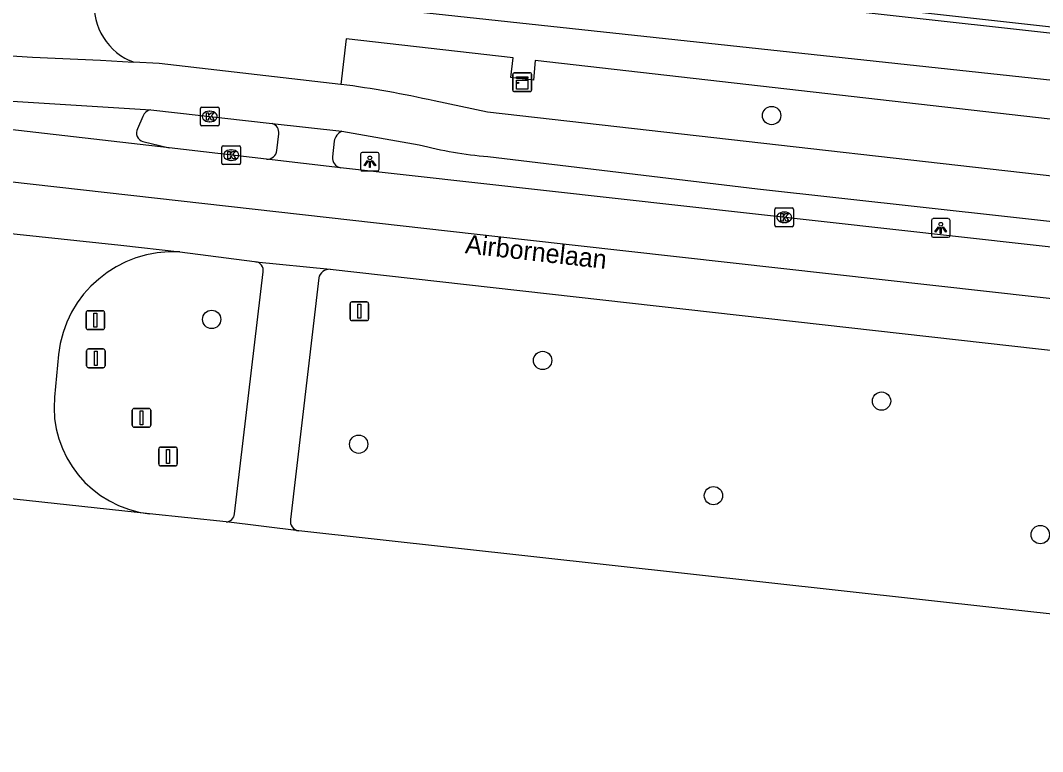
# Model space of a CAD drawing. Extents: x 162026 to 163499, y 387297 to 388169.
# Drawn here: x 162193.5 to 162248.1, y 387398.9 to 387437.9 of the extents above; entities that cross this region are included whole.
import ezdxf

# ---------------------------------------------------------------- set-up
doc = ezdxf.new("R2010")
doc.units = 0
for name, color, linetype in [('IMGEO_Boom', 7, 'Continuous'), ('IMGEO_Fietspad_gesloten', 7, 'Continuous'), ('IMGEO_Kast', 7, 'Continuous'), ('IMGEO_Kolk', 7, 'Continuous'), ('IMGEO_Lichtpunt', 7, 'Continuous'), ('IMGEO_Muur', 7, 'Continuous'), ('IMGEO_Openbare_ruimte_label', 7, 'Continuous'), ('IMGEO_Rijbaan_lokaal_gesloten', 7, 'Continuous'), ('IMGEO_Rijbaan_lokaal_open', 7, 'Continuous'), ('IMGEO_Verkeersbordpaal', 7, 'Continuous'), ('IMGEO_Vlaggenmast', 7, 'Continuous'), ('IMGEO_Voetpad_open', 7, 'Continuous')]:
    doc.layers.add(name, color=color, linetype=linetype)

msp = doc.modelspace()

# ---------------------------------------------------------------- linework, layer by layer
at = {"layer": 'IMGEO_Boom'}
for centre in [(162233.585, 387432.859), (162203.686, 387421.97), (162221.357, 387419.779), (162239.453, 387417.607), (162211.536, 387415.307), (162230.479, 387412.558), (162247.928, 387410.479)]:
    msp.add_circle(centre, 0.489, dxfattribs=at)
at = {"layer": 'IMGEO_Fietspad_gesloten'}
for points in [[(162210.591, 387434.524), (162200.891, 387435.635), (162199.508, 387435.718)], [(162257.342, 387428.622), (162218.416, 387433.043), (162215.56, 387433.64)], [(162200.438, 387433.156), (162206.924, 387432.438)], [(162206.924, 387432.438), (162210.629, 387432.019)], [(162210.629, 387432.019), (162214.769, 387431.3)], [(162218.44, 387430.671), (162232.83, 387428.951), (162295.396, 387422.021)]]:
    msp.add_lwpolyline(points, dxfattribs=at)
for centre, radius, start, end in [((162203.775, 387381.801), 53.162, 77.1917, 82.6332), ((162220.229, 387452.14), 21.544, 255.3183, 265.2361)]:
    msp.add_arc(centre, radius, start, end, dxfattribs=at)
at = {"layer": 'IMGEO_Kast'}
for p, q in [((162219.766, 387434.212), (162219.766, 387435.053)), ((162219.766, 387435.053), (162219.766, 387434.212)), ((162219.841, 387435.137), (162220.682, 387435.137)), ((162220.682, 387435.137), (162219.841, 387435.137)), ((162220.766, 387435.062), (162220.766, 387434.221)), ((162220.766, 387434.221), (162220.766, 387435.062)), ((162220.691, 387434.137), (162219.85, 387434.137)), ((162219.85, 387434.137), (162220.691, 387434.137))]:
    msp.add_line(p, q, dxfattribs=at)
for points in [[(162219.961, 387434.927), (162220.561, 387434.927), (162220.561, 387434.842), (162219.961, 387434.842), (162219.961, 387434.927)], [(162219.961, 387434.752), (162220.561, 387434.752), (162220.561, 387434.263), (162219.961, 387434.263), (162219.961, 387434.752)]]:
    msp.add_lwpolyline(points, dxfattribs=at)
msp.add_circle((162220.045, 387434.601), 0.0377, dxfattribs=at)
for centre, start, end in [((162219.844, 387435.059), 92.4484, 184.2845), ((162219.844, 387435.059), 92.4484, 184.2845), ((162220.688, 387435.059), 2.4484, 94.2845), ((162220.688, 387435.059), 2.4484, 94.2845), ((162219.844, 387434.215), 182.4484, 274.2845), ((162219.844, 387434.215), 182.4484, 274.2845), ((162220.688, 387434.215), 272.4484, 4.2845), ((162220.688, 387434.215), 272.4484, 4.2845)]:
    msp.add_arc(centre, 0.0779, start, end, dxfattribs=at)
at = {"layer": 'IMGEO_Kolk'}
for p, q in [((162203.081, 387432.382), (162203.081, 387433.234)), ((162203.156, 387433.308), (162204.008, 387433.308)), ((162204.082, 387433.234), (162204.082, 387432.382)), ((162203.569, 387433.088), (162203.594, 387433.088)), ((162204.008, 387432.308), (162203.156, 387432.308)), ((162203.592, 387432.528), (162203.567, 387432.528)), ((162204.227, 387430.319), (162204.227, 387431.171)), ((162204.302, 387431.245), (162205.154, 387431.245)), ((162204.715, 387431.025), (162204.74, 387431.025)), ((162205.228, 387431.171), (162205.228, 387430.319)), ((162204.738, 387430.465), (162204.713, 387430.465)), ((162205.154, 387430.245), (162204.302, 387430.245)), ((162233.758, 387426.998), (162233.758, 387427.85)), ((162233.833, 387427.924), (162234.685, 387427.924)), ((162234.759, 387427.85), (162234.759, 387426.998)), ((162234.246, 387427.704), (162234.271, 387427.704)), ((162234.685, 387426.924), (162233.833, 387426.924)), ((162234.269, 387427.144), (162234.244, 387427.144))]:
    msp.add_line(p, q, dxfattribs=at)
for points in [[(162203.081, 387432.382), (162203.081, 387433.234)], [(162203.156, 387433.308), (162204.008, 387433.308)], [(162204.082, 387433.234), (162204.082, 387432.382)], [(162203.402, 387433.008), (162203.525, 387433.008), (162203.525, 387432.857), (162203.655, 387433.008), (162203.819, 387433.008), (162203.673, 387432.857), (162203.826, 387432.608), (162203.674, 387432.608), (162203.589, 387432.772), (162203.525, 387432.705), (162203.525, 387432.608), (162203.402, 387432.608), (162203.402, 387433.008)], [(162204.008, 387432.308), (162203.156, 387432.308)], [(162204.227, 387430.319), (162204.227, 387431.171)], [(162204.302, 387431.245), (162205.154, 387431.245)], [(162205.228, 387431.171), (162205.228, 387430.319)], [(162204.548, 387430.945), (162204.671, 387430.945), (162204.671, 387430.794), (162204.801, 387430.945), (162204.965, 387430.945), (162204.819, 387430.794), (162204.972, 387430.545), (162204.82, 387430.545), (162204.735, 387430.709), (162204.671, 387430.642), (162204.671, 387430.545), (162204.548, 387430.545), (162204.548, 387430.945)], [(162205.154, 387430.245), (162204.302, 387430.245)], [(162233.758, 387426.998), (162233.758, 387427.85)], [(162233.833, 387427.924), (162234.685, 387427.924)], [(162234.759, 387427.85), (162234.759, 387426.998)], [(162234.079, 387427.624), (162234.202, 387427.624), (162234.202, 387427.473), (162234.332, 387427.624), (162234.496, 387427.624), (162234.35, 387427.473), (162234.503, 387427.224), (162234.351, 387427.224), (162234.266, 387427.388), (162234.202, 387427.321), (162234.202, 387427.224), (162234.079, 387427.224), (162234.079, 387427.624)], [(162234.685, 387426.924), (162233.833, 387426.924)]]:
    msp.add_lwpolyline(points, dxfattribs=at)
for centre, start, end in [((162203.158, 387433.232), 91.552, 178.448), ((162203.158, 387433.232), 91.552, 178.448), ((162204.006, 387433.232), 1.552, 88.448), ((162204.006, 387433.232), 1.552, 88.448), ((162203.158, 387432.384), 181.552, 268.448), ((162203.158, 387432.384), 181.552, 268.448), ((162204.006, 387432.384), 271.552, 358.448), ((162204.006, 387432.384), 271.552, 358.448), ((162204.304, 387431.169), 91.552, 178.448), ((162204.304, 387431.169), 91.552, 178.448), ((162205.152, 387431.169), 1.552, 88.448), ((162205.152, 387431.169), 1.552, 88.448), ((162204.304, 387430.321), 181.552, 268.448), ((162204.304, 387430.321), 181.552, 268.448), ((162205.152, 387430.321), 271.552, 358.448), ((162205.152, 387430.321), 271.552, 358.448), ((162233.835, 387427.848), 91.552, 178.448), ((162233.835, 387427.848), 91.552, 178.448), ((162234.683, 387427.848), 1.552, 88.448), ((162234.683, 387427.848), 1.552, 88.448), ((162233.835, 387427), 181.552, 268.448), ((162233.835, 387427), 181.552, 268.448), ((162234.683, 387427), 271.552, 358.448), ((162234.683, 387427), 271.552, 358.448)]:
    msp.add_arc(centre, 0.0765, start, end, dxfattribs=at)
for centre, major_axis, ratio, start_param, end_param in [((162203.568, 387432.808), (-0.387, 0.002), 0.722429, 4.712389, 7.853982), ((162203.593, 387432.808), (-0.39, 0.002), 0.717154, 1.570796, 4.712389), ((162204.714, 387430.745), (-0.387, 0.002), 0.722429, 4.712389, 7.853982), ((162204.739, 387430.745), (-0.39, 0.002), 0.717154, 1.570796, 4.712389), ((162234.245, 387427.424), (-0.387, 0.002), 0.722429, 4.712389, 7.853982), ((162234.27, 387427.424), (-0.39, 0.002), 0.717154, 1.570796, 4.712389)]:
    msp.add_ellipse(centre, major_axis=major_axis, ratio=ratio, start_param=start_param, end_param=end_param, dxfattribs=at)
at = {"layer": 'IMGEO_Lichtpunt'}
for p, q in [((162211.633, 387430.799), (162211.633, 387429.992)), ((162211.633, 387430.799), (162211.633, 387429.992)), ((162212.535, 387430.894), (162211.727, 387430.894)), ((162212.535, 387430.894), (162211.727, 387430.894)), ((162212.629, 387429.992), (162212.629, 387430.799)), ((162212.629, 387429.992), (162212.629, 387430.799)), ((162211.727, 387429.898), (162212.535, 387429.898)), ((162211.727, 387429.898), (162212.535, 387429.898)), ((162242.115, 387427.257), (162242.115, 387426.45)), ((162242.115, 387427.257), (162242.115, 387426.45)), ((162243.017, 387427.352), (162242.209, 387427.352)), ((162243.017, 387427.352), (162242.209, 387427.352)), ((162243.111, 387426.45), (162243.111, 387427.257)), ((162243.111, 387426.45), (162243.111, 387427.257)), ((162242.209, 387426.356), (162243.017, 387426.356)), ((162242.209, 387426.356), (162243.017, 387426.356))]:
    msp.add_line(p, q, dxfattribs=at)
for points in [[(162212.007, 387430.463), (162212.046, 387430.435), (162211.858, 387430.173), (162211.82, 387430.2), (162212.007, 387430.463)], [(162212.219, 387430.435), (162212.257, 387430.462), (162212.444, 387430.2), (162212.405, 387430.172), (162212.219, 387430.435)], [(162212.109, 387430.415), (162212.156, 387430.415), (162212.156, 387430.093), (162212.109, 387430.093), (162212.109, 387430.415)], [(162242.489, 387426.921), (162242.528, 387426.893), (162242.34, 387426.631), (162242.302, 387426.658), (162242.489, 387426.921)], [(162242.591, 387426.873), (162242.638, 387426.873), (162242.638, 387426.551), (162242.591, 387426.551), (162242.591, 387426.873)], [(162242.701, 387426.893), (162242.739, 387426.92), (162242.926, 387426.658), (162242.887, 387426.63), (162242.701, 387426.893)]]:
    msp.add_lwpolyline(points, dxfattribs=at)
for centre in [(162212.132, 387430.597), (162242.614, 387427.055)]:
    msp.add_circle(centre, 0.0994, dxfattribs=at)
for centre, start, end in [((162211.727, 387430.799), 90, 180), ((162211.727, 387430.799), 90, 180), ((162212.535, 387430.799), 0, 90), ((162212.535, 387430.799), 0, 90), ((162211.727, 387429.992), 180, 270), ((162211.727, 387429.992), 180, 270), ((162212.535, 387429.992), 270, 0), ((162212.535, 387429.992), 270, 360), ((162242.209, 387427.257), 90, 180), ((162242.209, 387427.257), 90, 180), ((162243.017, 387427.257), 0, 90), ((162243.017, 387427.257), 0, 90), ((162242.209, 387426.45), 180, 270), ((162242.209, 387426.45), 180, 270), ((162243.017, 387426.45), 270, 0), ((162243.017, 387426.45), 270, 360)]:
    msp.add_arc(centre, 0.0946, start, end, dxfattribs=at)
at = {"layer": 'IMGEO_Muur'}
for points in [[(162257.76, 387436.226), (162257.608, 387436.571), (162256.384, 387436.706), (162207.699, 387442.138), (162210.221, 387461.801), (162212.136, 387461.606), (162212.17, 387461.941), (162209.946, 387462.167)], [(162207.542, 387441.833), (162256.589, 387436.362), (162257.281, 387434.901), (162258.397, 387434.776), (162257.76, 387436.226)]]:
    msp.add_lwpolyline(points, dxfattribs=at)
at = {"layer": 'IMGEO_Rijbaan_lokaal_gesloten'}
for points in [[(162098.611, 387439.619), (162102.254, 387439.258), (162114.714, 387437.842), (162183.549, 387430.393), (162220.386, 387426.232), (162277.847, 387419.821), (162298.401, 387417.501)], [(162201.414, 387431.138), (162183.608, 387433.186)], [(162206.617, 387430.521), (162201.414, 387431.138)], [(162210.565, 387430.071), (162206.617, 387430.521)], [(162295.212, 387420.616), (162210.565, 387430.071)], [(162180.481, 387427.447), (162182.204, 387427.695), (162198.842, 387425.939), (162201.988, 387425.577)], [(162201.988, 387425.577), (162205.981, 387425.06), (162206.042, 387425.054)], [(162206.042, 387425.054), (162210.004, 387424.649)], [(162210.004, 387424.649), (162281.393, 387416.628), (162286.334, 387415.81), (162323.247, 387408.629)], [(162195.509, 387420.092), (162195.291, 387417.82)], [(162200.361, 387411.584), (162177.353, 387414.082), (162176.732, 387414.2)], [(162204.454, 387411.152), (162200.361, 387411.584)], [(162208.341, 387410.68), (162204.454, 387411.152)], [(162322.126, 387398.89), (162278.96, 387402.864), (162208.341, 387410.68)]]:
    msp.add_lwpolyline(points, dxfattribs=at)
for centre, radius, start, end in [((162201.63, 387419.43), 6.157, 86.6709, 173.8304), ((162201.029, 387417.306), 5.761, 174.8846, 263.3391)]:
    msp.add_arc(centre, radius, start, end, dxfattribs=at)
at = {"layer": 'IMGEO_Rijbaan_lokaal_open'}
for points in [[(162188.258, 387436.351), (162194.116, 387435.97), (162197.751, 387435.824), (162199.508, 387435.718)], [(162199.508, 387435.718), (162199.3, 387435.802)], [(162183.642, 387434.22), (162200.438, 387433.156)], [(162200.012, 387432.814), (162199.718, 387432.152)], [(162200.013, 387431.472), (162201.414, 387431.138)]]:
    msp.add_lwpolyline(points, dxfattribs=at)
for centre, radius, start, end in [((162200.676, 387438.773), 3.274, 170.0896, 245.1599), ((162200.485, 387432.661), 0.497, 95.4018, 162.1143), ((162200.16, 387431.94), 0.49, 154.3448, 252.5599)]:
    msp.add_arc(centre, radius, start, end, dxfattribs=at)
at = {"layer": 'IMGEO_Verkeersbordpaal'}
for p, q in [((162211.174, 387422.907), (162211.964, 387422.907)), ((162211.964, 387422.907), (162211.174, 387422.907)), ((162196.981, 387421.53), (162196.981, 387422.33)), ((162196.981, 387422.33), (162196.981, 387421.53)), ((162197.081, 387422.43), (162197.871, 387422.43)), ((162197.871, 387422.43), (162197.081, 387422.43)), ((162197.971, 387422.33), (162197.971, 387421.53)), ((162197.971, 387421.53), (162197.971, 387422.33)), ((162211.074, 387422.007), (162211.074, 387422.807)), ((162211.074, 387422.807), (162211.074, 387422.007)), ((162212.064, 387422.807), (162212.064, 387422.007)), ((162212.064, 387422.007), (162212.064, 387422.807)), ((162211.964, 387421.907), (162211.174, 387421.907)), ((162211.174, 387421.907), (162211.964, 387421.907)), ((162197.871, 387421.43), (162197.081, 387421.43)), ((162197.081, 387421.43), (162197.871, 387421.43))]:
    msp.add_line(p, q, dxfattribs=at)
for points in [[(162197.401, 387422.305), (162197.551, 387422.305), (162197.551, 387421.555), (162197.401, 387421.555), (162197.401, 387422.305)], [(162211.494, 387422.782), (162211.644, 387422.782), (162211.644, 387422.032), (162211.494, 387422.032), (162211.494, 387422.782)]]:
    msp.add_lwpolyline(points, dxfattribs=at)
for centre, start, end in [((162211.174, 387422.807), 90, 180), ((162211.174, 387422.807), 90, 180), ((162211.964, 387422.807), 0, 90), ((162211.964, 387422.807), 360, 90), ((162197.081, 387422.33), 90, 180), ((162197.081, 387422.33), 90, 180), ((162197.871, 387422.33), 0, 90), ((162197.871, 387422.33), 360, 90), ((162211.174, 387422.007), 180, 270), ((162211.174, 387422.007), 180, 270), ((162211.964, 387422.007), 270, 0), ((162211.964, 387422.007), 270, 0), ((162197.081, 387421.53), 180, 270), ((162197.081, 387421.53), 180, 270), ((162197.871, 387421.53), 270, 0), ((162197.871, 387421.53), 270, 0)]:
    msp.add_arc(centre, 0.1, start, end, dxfattribs=at)
at = {"layer": 'IMGEO_Vlaggenmast'}
for p, q in [((162197.004, 387419.493), (162197.004, 387420.293)), ((162197.004, 387420.293), (162197.004, 387419.493)), ((162197.104, 387420.393), (162197.894, 387420.393)), ((162197.894, 387420.393), (162197.104, 387420.393)), ((162197.994, 387420.293), (162197.994, 387419.493)), ((162197.994, 387419.493), (162197.994, 387420.293)), ((162197.894, 387419.393), (162197.104, 387419.393)), ((162197.104, 387419.393), (162197.894, 387419.393)), ((162199.443, 387416.315), (162199.443, 387417.115)), ((162199.443, 387417.115), (162199.443, 387416.315)), ((162199.543, 387417.215), (162200.333, 387417.215)), ((162200.333, 387417.215), (162199.543, 387417.215)), ((162200.433, 387417.115), (162200.433, 387416.315)), ((162200.433, 387416.315), (162200.433, 387417.115)), ((162200.333, 387416.215), (162199.543, 387416.215)), ((162199.543, 387416.215), (162200.333, 387416.215)), ((162200.861, 387414.249), (162200.861, 387415.049)), ((162200.861, 387415.049), (162200.861, 387414.249)), ((162200.961, 387415.149), (162201.751, 387415.149)), ((162201.751, 387415.149), (162200.961, 387415.149)), ((162201.851, 387415.049), (162201.851, 387414.249)), ((162201.851, 387414.249), (162201.851, 387415.049)), ((162201.751, 387414.149), (162200.961, 387414.149)), ((162200.961, 387414.149), (162201.751, 387414.149))]:
    msp.add_line(p, q, dxfattribs=at)
for points in [[(162197.424, 387420.268), (162197.574, 387420.268), (162197.574, 387419.518), (162197.424, 387419.518), (162197.424, 387420.268)], [(162199.863, 387417.09), (162200.013, 387417.09), (162200.013, 387416.34), (162199.863, 387416.34), (162199.863, 387417.09)], [(162201.281, 387415.024), (162201.431, 387415.024), (162201.431, 387414.274), (162201.281, 387414.274), (162201.281, 387415.024)]]:
    msp.add_lwpolyline(points, dxfattribs=at)
for centre, start, end in [((162197.104, 387420.293), 90, 180), ((162197.104, 387420.293), 90, 180), ((162197.894, 387420.293), 0, 90), ((162197.894, 387420.293), 360, 90), ((162197.104, 387419.493), 180, 270), ((162197.104, 387419.493), 180, 270), ((162197.894, 387419.493), 270, 0), ((162197.894, 387419.493), 270, 0), ((162199.543, 387417.115), 90, 180), ((162199.543, 387417.115), 90, 180), ((162200.333, 387417.115), 0, 90), ((162200.333, 387417.115), 360, 90), ((162199.543, 387416.315), 180, 270), ((162199.543, 387416.315), 180, 270), ((162200.333, 387416.315), 270, 0), ((162200.333, 387416.315), 270, 0), ((162200.961, 387415.049), 90, 180), ((162200.961, 387415.049), 90, 180), ((162201.751, 387415.049), 0, 90), ((162201.751, 387415.049), 360, 90), ((162200.961, 387414.249), 180, 270), ((162200.961, 387414.249), 180, 270), ((162201.751, 387414.249), 270, 0), ((162201.751, 387414.249), 270, 0)]:
    msp.add_arc(centre, 0.1, start, end, dxfattribs=at)
at = {"layer": 'IMGEO_Voetpad_open'}
for points in [[(162207.232, 387439.213), (162263.167, 387433.177)], [(162257.342, 387428.622), (162257.686, 387431.621), (162220.967, 387435.797), (162220.862, 387434.744), (162219.653, 387434.899), (162219.785, 387435.943), (162210.867, 387436.961), (162210.591, 387434.524)], [(162207.17, 387430.996), (162207.271, 387431.883)], [(162210.23, 387431.487), (162210.132, 387430.651)], [(162204.904, 387411.589), (162206.437, 387424.504)], [(162209.399, 387424.187), (162207.893, 387411.284)]]:
    msp.add_lwpolyline(points, dxfattribs=at)
for centre, radius, start, end in [((162206.756, 387431.947), 0.519, 352.9435, 71.0858), ((162210.928, 387431.379), 0.706, 115.0333, 171.2269), ((162206.627, 387431.068), 0.547, 268.9131, 352.4089), ((162210.666, 387430.598), 0.537, 174.3355, 259.151), ((162205.962, 387424.58), 0.481, 350.9173, 80.4531), ((162209.982, 387424.051), 0.598, 87.8544, 166.8789), ((162204.437, 387411.62), 0.468, 272.1026, 356.218), ((162208.407, 387411.197), 0.521, 170.4101, 262.7202)]:
    msp.add_arc(centre, radius, start, end, dxfattribs=at)

# ---------------------------------------------------------------- texts
at = {"layer": 'IMGEO_Openbare_ruimte_label'}
msp.add_text('Airbornelaan', height=1, rotation=353.5713, dxfattribs=at).set_placement((162217.187, 387425.514))

doc.saveas('drawing.dxf')
